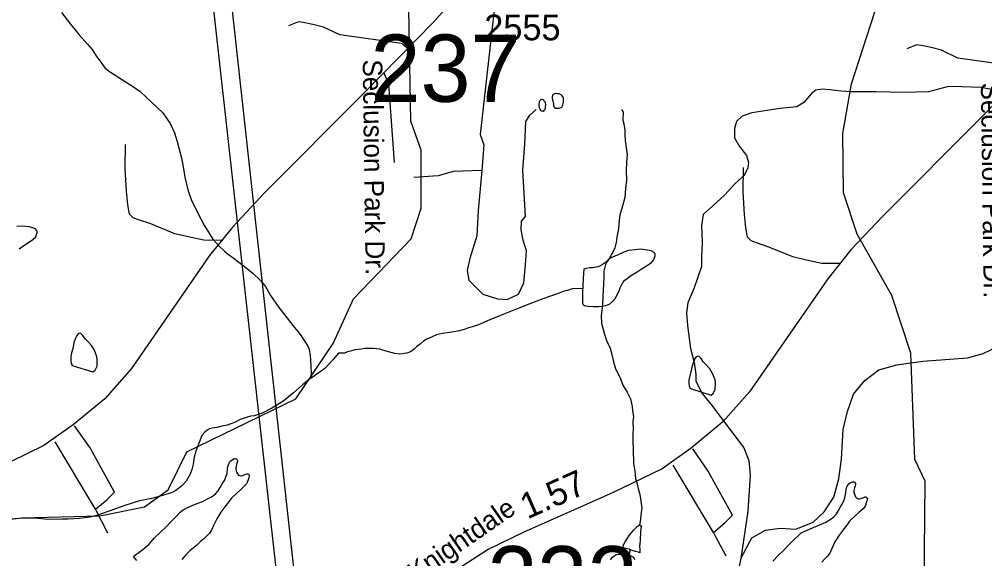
# Model space of a CAD drawing. Extents: x 2169602 to 2449496, y 721995 to 810662.
# Drawn here: x 2388195 to 2392905, y 785825 to 788453 of the extents above; entities that cross this region are included whole.
import ezdxf

# ---------------------------------------------------------------- set-up
doc = ezdxf.new("R2010")
doc.units = 0
doc.layers.add('Default', color=7, linetype='Continuous')

msp = doc.modelspace()

# ---------------------------------------------------------------- linework, layer by layer
at = {"layer": 'Default'}
for p, q in [((2388566.5, 786065.9), (2388369.6, 786393.4)), ((2391582.3, 785953), (2391385.4, 786280.6)), ((2388627.1, 785949), (2388566.5, 786065.9)), ((2391643, 785836.2), (2391582.3, 785953)), ((2391174.3, 785867.3), (2391169.1, 785843.3))]:
    msp.add_line(p, q, dxfattribs=at)
for points in [[(2388532, 794512), (2388524.3, 794386.7), (2388523.1, 794327.2), (2388520.7, 794229), (2388523.1, 794139.1), (2388525.5, 794016.6), (2389605.5, 784350.2), (2389578.3, 783610.7), (2382980.8, 774642.5), (2382114, 772097)], [(2388625.4, 794491.7), (2388616.4, 794288.1), (2388616.4, 794167), (2388617.8, 794076.8), (2389691.7, 784332), (2389662.7, 783599.5), (2383058, 774616.8), (2382114, 771837.6)], [(2387495, 785885), (2387680.9, 785956.6), (2388205, 786024.6), (2388587.9, 786033.2), (2388805, 786078), (2388920.9, 786160.9), (2389011.9, 786346.1), (2389544, 786604.1), (2389725.9, 786872.7), (2389824.9, 787090.5), (2390106.9, 787383.2), (2390155.9, 787533.1), (2390155.1, 787815.2), (2390105, 787957.3), (2390092.9, 788597.2), (2390058.1, 789116.3), (2389949, 789331.8), (2389956, 789472.7), (2390221.9, 789808.4), (2390370, 790172.8), (2390376.9, 790356.3)], [(2392254.3, 788139.1), (2392368.1, 788490.4), (2392342, 788766.5), (2392316.2, 788940.9), (2392332.4, 788992.1)], [(2390561, 788830), (2390534, 788799.1), (2390214.8, 788438.9), (2389875.8, 788093.4), (2389391.3, 787607.5), (2389236.5, 787442), (2389123.4, 787301.7), (2388741.5, 786750.9), (2388611.8, 786604.3), (2388456.9, 786476.6), (2388314.6, 786376.1), (2388072.9, 786258.8), (2387639.7, 786066.1), (2387466, 785982.4), (2387311.1, 785881.8), (2387054.7, 785722.7)], [(2390590.7, 788785.2), (2390541.9, 788714.5), (2390527.2, 788641.7), (2390517.7, 788557.7), (2390443.2, 787892.3), (2390461.6, 787842.4), (2390451.1, 787716.2)], [(2388400.6, 788485.9), (2388444.9, 788430.1), (2388487.2, 788378.3), (2388527.6, 788332.5), (2388549.7, 788306.4), (2388571.7, 788272.7), (2388589.7, 788248.8), (2388611.6, 788216.7), (2388634.2, 788199.1), (2388679.7, 788169.1), (2388752.5, 788123.6), (2388784.1, 788101.8), (2388894.8, 787998.2), (2388930.7, 787946.2), (2388951.2, 787900.5), (2388965.2, 787858.6), (2388975.4, 787820.6), (2388985.7, 787778.4), (2388993.7, 787734.6), (2389002.1, 787684.7), (2389016.4, 787622.9), (2389032.6, 787575), (2389065, 787508.9), (2389098.9, 787447.4), (2389139.5, 787381.6), (2389167.5, 787349.8), (2389195.6, 787323.6), (2389209.4, 787311.8), (2389231.7, 787295.8), (2389287.7, 787254.1), (2389334, 787216.3), (2389372, 787180.5), (2389396.2, 787150.5), (2389420.4, 787106.7), (2389461, 787049), (2389490.7, 787011.3), (2389529.3, 786961.2), (2389553, 786931.3), (2389569.2, 786911.4), (2389585.2, 786887.4), (2389601.2, 786863.5), (2389609.4, 786845.6), (2389613.9, 786813.8), (2389615.6, 786793.6), (2389617.4, 786761.7), (2389618, 786729.5), (2389615.8, 786703.5)], [(2390089.9, 788311.6), (2390059.7, 788335.3), (2389758.6, 788376.9), (2389678.5, 788415.4), (2389627.3, 788428.2), (2389579.3, 788437.8), (2389556.8, 788441), (2389508.8, 788421.8)], [(2393230.6, 788326.1), (2392891.6, 787980.5), (2392407.1, 787494.7), (2392252.3, 787329.2), (2392139.3, 787188.9), (2391757.3, 786638.1), (2391627.6, 786491.5), (2391472.7, 786363.8), (2391330.4, 786263.2), (2391088.7, 786146), (2390655.5, 785953.3), (2390481.8, 785869.5), (2390326.9, 785769), (2390070.6, 785609.8), (2389821.5, 785467.4), (2389645.7, 785408.8), (2389478.3, 785358.5), (2389275.3, 785322.9), (2388692.5, 785251.7), (2388493.7, 785209.8), (2388397.4, 785161.7), (2388278.1, 785082.1), (2387722.5, 784566.9), (2387577.7, 784429.9)], [(2393105.7, 788198.8), (2393075.5, 788222.4), (2392774.4, 788264.1), (2392694.4, 788302.6), (2392643.1, 788315.4), (2392595.1, 788325), (2392572.7, 788328.2), (2392524.6, 788309)], [(2389973.6, 788193.1), (2389995.6, 788136.6), (2390024.4, 787755.2)], [(2392901.9, 784205.1), (2392867, 784287.8), (2392833.1, 784426.3), (2392807.1, 784443.2), (2392738, 784985.9), (2392628.1, 785211.2), (2392585, 785550), (2392609, 785684), (2392614.1, 786202.2), (2392564.1, 786308.2), (2392544, 786826.9), (2392451.1, 787107.6), (2392283.2, 787406.3), (2392215.1, 787607.8), (2392213.1, 787896.5), (2392254.1, 788138.4), (2392254.3, 788139.1)], [(2393516.2, 788023), (2393410.8, 788010.4), (2393324.1, 788007.8), (2393268.9, 788018.3), (2393211, 788018.3), (2393150.6, 788023.6), (2393095.4, 788049.9), (2393027.1, 788089.3), (2392948.2, 788110.4), (2392885.1, 788120.9), (2392793.2, 788123.5), (2392727.5, 788126.1), (2392630.2, 788099.9), (2392511.9, 788097.2), (2392375.3, 788099.9), (2392272.8, 788099.9), (2392250.7, 788100.7)], [(2390849.9, 788060.9), (2390849.9, 788068.6), (2390848, 788074.6), (2390842.1, 788082.8), (2390838.2, 788084.6), (2390832, 788088.7), (2390828.1, 788090.6), (2390822.2, 788090.7), (2390814.4, 788092.6), (2390810.1, 788092.5), (2390806.4, 788090.6), (2390802.3, 788088.4), (2390798.2, 788084.5), (2390794.3, 788076.2), (2390794.3, 788068.5), (2390798.2, 788054.5), (2390800.5, 788042.4), (2390800.7, 788032.6), (2390802.5, 788028.3), (2390804.3, 788024.4), (2390810.5, 788020.6), (2390816.4, 788020.5), (2390828.3, 788020.7), (2390838.6, 788022.8), (2390842.3, 788024.7), (2390846.4, 788034.6), (2390848.4, 788044.9), (2390850.3, 788050.7), (2390849.9, 788060.9)], [(2392250.7, 788100.7), (2392204.4, 788102.5), (2392149.3, 788110.4), (2392112.5, 788113), (2392080.9, 788107.7), (2392059.9, 788092), (2392023.1, 788047.3), (2391988.9, 788026.2), (2391907.5, 788018.3), (2391768.2, 787997.3), (2391720.9, 787981.5), (2391694.6, 787955.2), (2391684.1, 787921), (2391684.1, 787876.3), (2391707.7, 787834.3), (2391741.9, 787789.5), (2391752.4, 787755.4), (2391749.8, 787729.1), (2391731.4, 787692.3), (2391689.3, 787655.4), (2391636.8, 787597.6), (2391578.9, 787545), (2391531.6, 787502.9), (2391523.6, 787449.3), (2391523.9, 787413.3), (2391526.2, 787361.4), (2391522.6, 787299.3), (2391522.7, 787249.3), (2391487.4, 787145.3), (2391455.9, 787071.1), (2391450.1, 787023), (2391454.5, 786961.2), (2391469.2, 786849.3), (2391487.4, 786781.3), (2391495.8, 786723.4), (2391495.9, 786689.6), (2391526.3, 786629.8), (2391568.6, 786577.9), (2391665.2, 786450.5), (2391729.6, 786364.8), (2391753.9, 786303.2), (2391760.5, 786231), (2391749.5, 786057.1), (2391714.8, 785825), (2391656.2, 785560.9)], [(2390730.3, 788034), (2390730.3, 788040), (2390732.2, 788048.3), (2390732.4, 788052.3), (2390734.4, 788056.1), (2390740.4, 788062), (2390746.3, 788064), (2390752.1, 788060.3), (2390754.3, 788056.3), (2390760.1, 788050.1), (2390760.5, 788044), (2390762.3, 788040.5), (2390762.5, 788036.4), (2390760.5, 788026.2), (2390760.3, 788020.1), (2390758.8, 788016.3), (2390756.4, 788012.2), (2390754.5, 788008.4), (2390750.8, 788004.1), (2390744.7, 788006.2), (2390740.6, 788006), (2390734.6, 788016.3), (2390732.4, 788025.9), (2390730.5, 788030.3), (2390730.3, 788034)], [(2390451.1, 787716.2), (2390432.7, 787521.6), (2390427.4, 787398), (2390393.3, 787287.5), (2390380.1, 787229.7), (2390388, 787182.3), (2390456.3, 787114), (2390527.3, 787090.3), (2390574.6, 787087.7), (2390629.8, 787114), (2390656.1, 787169.2), (2390664, 787256), (2390669.2, 787324.3), (2390653.5, 787376.9), (2390642.9, 787426.9), (2390645.6, 787469), (2390664, 787492.6), (2390650.8, 787718.8), (2390661.3, 787845), (2390666.6, 787955.5), (2390685, 787987), (2390716.5, 788013.3)], [(2391132.4, 788014.5), (2391140.2, 788000.3), (2391138.6, 787962.5), (2391144.9, 787944.5), (2391148.6, 787912.7), (2391149.2, 787890.3), (2391151.3, 787862.4), (2391155.6, 787826.5), (2391159.7, 787792.6), (2391157.9, 787756.7), (2391156, 787714.4), (2391156.4, 787670.6), (2391152.3, 787628.6), (2391148.8, 787584.5), (2391135.1, 787530.6), (2391125, 787500.5), (2391121.4, 787472.6), (2391117.7, 787432.7), (2391110.1, 787392.4), (2391106.2, 787366.2), (2391100, 787340.4), (2391092.4, 787322.5), (2391084.4, 787308.2), (2391080.3, 787300.4), (2391062.3, 787272.3), (2391054.5, 787258.1), (2391046.9, 787225.9), (2391046.9, 787200), (2391044.9, 787162.1), (2391041.6, 787104.2), (2391039.7, 787060.3), (2391034, 787010), (2391034.6, 786972.3), (2391048.6, 786924.3), (2391058.8, 786888.3), (2391076.7, 786850.7), (2391086.9, 786812.6), (2391093.3, 786784.5), (2391103.3, 786750.5), (2391125.5, 786706.6), (2391139.8, 786670.8), (2391160.1, 786636.8), (2391176.1, 786603.2), (2391184.7, 786567), (2391186.6, 786545.2), (2391190.7, 786517), (2391188.6, 786489.4), (2391189.2, 786459.3), (2391187.4, 786433.2), (2391187.4, 786395), (2391189.4, 786361.1), (2391190.1, 786339.1), (2391191.9, 786307.1), (2391192.1, 786287.3), (2391198.3, 786253.5), (2391200.5, 786215.4), (2391208.5, 786189.5), (2391214.5, 786167.4), (2391222.7, 786137.4), (2391225.1, 786115.6), (2391231.3, 786071.6), (2391229.2, 786051.6), (2391227.4, 786035.7), (2391225.7, 786017.7), (2391221.6, 785995.6), (2391219.4, 785987.4)], [(2389187.4, 787375.9), (2389094.9, 787376.9), (2389018.7, 787392.7), (2388953, 787408.5), (2388836.4, 787456.6), (2388776.2, 787476.2), (2388750.2, 787485.9), (2388732.2, 787503.9), (2388723.9, 787549.8), (2388717.5, 787615.8), (2388710.9, 787725.7), (2388712.3, 787843.6)], [(2390451.1, 787716.2), (2390311.8, 787710.9), (2390238.2, 787689.9), (2390119.9, 787682)], [(2392203.3, 787263.1), (2392110.8, 787264.1), (2392034.6, 787279.9), (2391968.8, 787295.7), (2391852.2, 787343.7), (2391792, 787363.3), (2391766, 787373.1), (2391748, 787391), (2391739.7, 787437), (2391733.3, 787502.9), (2391726.7, 787612.8), (2391728.2, 787730.8)], [(2388193.4, 787335.1), (2388217.4, 787351.3), (2388239.4, 787365.5), (2388261.3, 787379.5), (2388273, 787391.6), (2388276.9, 787399.5), (2388281.4, 787413.4), (2388281.2, 787419.5), (2388279.1, 787425.5), (2388273.4, 787431.7), (2388261.1, 787437.6), (2388243, 787441.5), (2388209.4, 787445.4), (2388183, 787443.3)], [(2390943.7, 787141.1), (2390941.7, 787135.4), (2390942.1, 787107.3), (2390941.7, 787085.5), (2390942.1, 787069.1), (2390946.2, 787061.3), (2390956.2, 787057.3), (2390970.4, 787055.6), (2390996.4, 787053.7), (2391022.2, 787053.8), (2391042.1, 787055.7), (2391054, 787057.9), (2391074.1, 787065.8), (2391090.1, 787080.1), (2391104.3, 787094.1), (2391111.4, 787112.1), (2391121.7, 787130), (2391125.8, 787144), (2391139.5, 787170.3), (2391149.6, 787182.2), (2391181.2, 787206.2), (2391209.2, 787222.2), (2391233.2, 787238.5), (2391255.2, 787252.6), (2391277.1, 787266.7), (2391288.8, 787278.8), (2391292.7, 787286.7), (2391297.2, 787300.6), (2391297, 787306.7), (2391295, 787312.7), (2391289.2, 787318.9), (2391276.9, 787324.7), (2391258.9, 787328.7), (2391225.2, 787332.6), (2391198.8, 787330.5), (2391183.2, 787328.4), (2391167.2, 787326.3), (2391144.9, 787317.9), (2391112.9, 787304.1), (2391102.8, 787300), (2391089.1, 787293.9), (2391077, 787287.7), (2391071.2, 787283.7), (2391055.5, 787267.8), (2391039.3, 787257.7), (2391029.4, 787251.5), (2391019.4, 787247.7), (2390991.1, 787241.4), (2390979.2, 787241.6), (2390959.3, 787239.3), (2390955.6, 787237.1), (2390949.2, 787235.2), (2390947.2, 787215.2), (2390945.5, 787187.5), (2390943.9, 787159.4), (2390943.7, 787141.1)], [(2390943.7, 787141.1), (2390891.6, 787139.3), (2390873.6, 787133.1), (2390847.9, 787126.8), (2390816.2, 787114.6), (2390786, 787104.5), (2390754.2, 787092.3), (2390686.2, 787066.1), (2390616.2, 787039.8), (2390566.6, 787019.7), (2390530.7, 787005.6), (2390494.4, 786989.6), (2390461, 786975.2), (2390434.6, 786965), (2390410.8, 786956.9), (2390387, 786949.1), (2390370.6, 786943), (2390342.9, 786934.7), (2390305, 786928.6), (2390259.2, 786922.6), (2390230.9, 786916.3), (2390209, 786906.2), (2390186.9, 786896.2), (2390183.2, 786893.9), (2390167, 786884.2), (2390151.4, 786872), (2390133.3, 786857.7), (2390121, 786845.7), (2390107.5, 786835.6), (2390095.4, 786829.7), (2390083.3, 786825.9), (2390063.4, 786823.6), (2390047.4, 786821.6), (2390027.5, 786825.4), (2389989.4, 786835.2), (2389953.5, 786845.1), (2389939.4, 786847.2), (2389923.2, 786848.9), (2389899.4, 786848.9), (2389879.5, 786849), (2389863.7, 786846.5), (2389831.5, 786842.5), (2389809.8, 786836.5), (2389795.4, 786832.5), (2389781.3, 786826.5), (2389759.5, 786826.2), (2389751.5, 786826.2)], [(2391714.8, 785825), (2391768, 785926.4), (2391835.4, 785964.4), (2391907.1, 785972.8), (2391982.9, 785968.6), (2392067.2, 786002.3), (2392122, 786052.9), (2392168.4, 786124.6), (2392193.7, 786213.2), (2392206.3, 786310.2), (2392214.7, 786453.6), (2392235.8, 786542.1), (2392265.3, 786626.5), (2392320.1, 786693.9), (2392387.5, 786744.5), (2392476, 786769.9), (2392602.5, 786786.7), (2392821.6, 786803.6), (2392897.5, 786824.7), (2393002.8, 786875.3), (2393179.8, 786947), (2393356.8, 786984.9), (2393664.8, 787038.7)], [(2388457.9, 786764.5), (2388553.9, 786735), (2388564.2, 786743.2), (2388573.8, 786763.2), (2388575.4, 786790.9), (2388573.4, 786809.1), (2388561.7, 786840.9), (2388547.5, 786862.9), (2388531.3, 786880.8), (2388515.4, 786896.5), (2388505.3, 786912.7), (2388498.9, 786918.9), (2388495.1, 786922.7), (2388488.9, 786924.5), (2388481.1, 786920.8), (2388475.2, 786912.8), (2388469.2, 786898.7), (2388461.4, 786876.7), (2388455.9, 786848.4), (2388449.5, 786828.6), (2388445.8, 786808.5), (2388445.6, 786792.7), (2388447.7, 786776.6), (2388452, 786768.6), (2388457.9, 786764.5)], [(2389751.5, 786826.2), (2389725.7, 786796), (2389686.1, 786752.1), (2389623.8, 786707.6), (2389615.8, 786703.5)], [(2391473.8, 786651.7), (2391569.7, 786622.1), (2391580, 786630.3), (2391589.6, 786650.4), (2391591.3, 786678.1), (2391589.2, 786696.3), (2391577.5, 786728), (2391563.4, 786750.1), (2391547.2, 786767.9), (2391531.2, 786783.7), (2391521.1, 786799.9), (2391514.8, 786806.1), (2391510.9, 786809.9), (2391504.7, 786811.7), (2391496.9, 786808), (2391491, 786800), (2391485, 786785.8), (2391477.2, 786763.9), (2391471.7, 786735.5), (2391465.4, 786715.8), (2391461.7, 786695.7), (2391461.5, 786679.9), (2391463.5, 786663.8), (2391467.8, 786655.8), (2391473.8, 786651.7)], [(2389615.8, 786703.5), (2389576, 786671.4), (2389532.3, 786633.4), (2389480.7, 786590.9), (2389426.9, 786558.9), (2389379, 786534.5), (2389341, 786520.8), (2389322.8, 786518.6), (2389301, 786512.2), (2389272.9, 786502.3), (2389247.1, 786490), (2389231.3, 786484.2), (2389209, 786475.8), (2389182.9, 786470), (2389167.1, 786466), (2389137, 786461.6), (2389123, 786457.6), (2389111.2, 786451.7), (2389099.7, 786441.3), (2389085.5, 786425.6), (2389071.8, 786391.6), (2389055.8, 786349.4), (2389047.8, 786319.3), (2389042.3, 786285.3), (2389036.1, 786259.5), (2389028.1, 786237.1), (2389008.4, 786203.2), (2388986.7, 786178.9), (2388965, 786161.1), (2388958.8, 786157.2), (2388943, 786149), (2388926.6, 786142.9), (2388892.6, 786132.7), (2388841.1, 786118.6), (2388781.2, 786106.2), (2388709, 786083.8), (2388645.5, 786061.8), (2388577.2, 786037.2), (2388539.3, 786027.1), (2388489.4, 786020.9), (2388433.5, 786016.8), (2388401.7, 786016.7), (2388337.3, 786016.3), (2388285.2, 786020.1), (2388241.3, 786021.9), (2388207.3, 786021.8), (2388157.5, 786017.6)], [(2388566.5, 786065.9), (2388621.9, 786112.1), (2388658.7, 786148.9), (2388577.2, 786296.1), (2388540.4, 786364.5), (2388464.2, 786472.3)], [(2391582.3, 785953), (2391637.7, 785999.2), (2391674.5, 786036), (2391593, 786183.3), (2391556.2, 786251.7), (2391480, 786359.5)], [(2388980, 786051.1), (2388993.9, 786062.8), (2389019.8, 786075.1), (2389037.8, 786083.4), (2389057.7, 786091.3), (2389087.9, 786103.4), (2389113.7, 786115.7), (2389135.6, 786127.8), (2389153.7, 786141.6), (2389165.4, 786155.7), (2389175.4, 786172), (2389185.1, 786190), (2389195.1, 786206), (2389203.1, 786224.2), (2389208.8, 786240), (2389210.7, 786262), (2389212.7, 786274.3), (2389214.6, 786282.2), (2389220.3, 786294.3), (2389226.7, 786302.2), (2389234.7, 786308.3), (2389242.5, 786312.4), (2389246.8, 786312.1), (2389250.5, 786312.4), (2389254.4, 786310.2), (2389258.5, 786304.3), (2389258.5, 786296.6), (2389256.6, 786292.4), (2389252.7, 786276.4), (2389250.9, 786268.1), (2389250.9, 786260.4), (2389252.9, 786252.4), (2389254.8, 786246.4), (2389259.1, 786238.5), (2389264.8, 786232.3), (2389273.2, 786228.6), (2389276.9, 786228.5), (2389284.9, 786230.5), (2389294.5, 786234.7), (2389298.7, 786236.5), (2389305, 786238.4), (2389308.9, 786238.7), (2389312.8, 786236.5), (2389316.7, 786232.6), (2389316.9, 786228.5), (2389312.8, 786214.5), (2389306.9, 786196.8), (2389303.2, 786188.9), (2389295.4, 786180.7), (2389275.3, 786162.6), (2389255.4, 786144.6), (2389229.5, 786120.4), (2389219.5, 786106.1), (2389198, 786078.2), (2389178.3, 786051.9), (2389158, 786019.7), (2389144.5, 785989.7), (2389132.6, 785964), (2389122.5, 785949.7), (2389110.8, 785937.6), (2389094.8, 785921.4), (2389081.1, 785909.3), (2389058.9, 785889.5), (2389029, 785865.2), (2389007.1, 785843), (2388987.2, 785820.8)], [(2391995.8, 785938.3), (2392009.8, 785950), (2392035.6, 785962.3), (2392053.7, 785970.5), (2392073.5, 785978.4), (2392103.7, 785990.5), (2392129.5, 786002.8), (2392151.5, 786014.9), (2392169.5, 786028.8), (2392181.2, 786042.9), (2392191.2, 786059.2), (2392200.9, 786077.2), (2392210.9, 786093.2), (2392218.9, 786111.4), (2392224.7, 786127.2), (2392226.5, 786149.2), (2392228.6, 786161.5), (2392230.4, 786169.3), (2392236.1, 786181.4), (2392242.5, 786189.4), (2392250.5, 786195.5), (2392258.3, 786199.6), (2392262.6, 786199.3), (2392266.3, 786199.6), (2392270.2, 786197.4), (2392274.3, 786191.5), (2392274.3, 786183.7), (2392272.4, 786179.6), (2392268.5, 786163.5), (2392266.7, 786155.3), (2392266.7, 786147.6), (2392268.8, 786139.6), (2392270.6, 786133.6), (2392274.9, 786125.7), (2392280.6, 786119.5), (2392289.1, 786115.8), (2392292.7, 786115.7), (2392300.7, 786117.7), (2392310.4, 786121.9), (2392314.5, 786123.7), (2392320.8, 786125.6), (2392324.7, 786125.9), (2392328.6, 786123.7), (2392332.5, 786119.8), (2392332.7, 786115.7), (2392328.6, 786101.7), (2392322.7, 786083.9), (2392319, 786076), (2392311.2, 786067.8), (2392291.1, 786049.8), (2392271.2, 786031.7), (2392245.4, 786007.6), (2392235.3, 785993.3), (2392213.8, 785965.4), (2392194.1, 785939.1), (2392173.8, 785906.9), (2392160.3, 785876.9), (2392148.4, 785851.1), (2392138.3, 785836.8), (2392126.6, 785824.8), (2392110.7, 785808.5)], [(2388767.4, 785815.6), (2388751.4, 785835.9), (2388761.4, 785843.7), (2388796.9, 785869.9), (2388826.8, 785894.2), (2388854.7, 785926.1), (2388882.8, 785954.3), (2388910.5, 785980.5), (2388934.1, 786004.5), (2388960.1, 786030.6), (2388980, 786051.1)], [(2391174.3, 785867.3), (2391170.4, 785871.1), (2391152.3, 785875.1), (2391138.6, 785879.2), (2391144.1, 785895), (2391149.9, 785907.1), (2391162.4, 785925.1), (2391170.2, 785937.3), (2391182.1, 785951.3), (2391192.1, 785963.2), (2391201.7, 785973.5), (2391209.9, 785981.6), (2391219.4, 785987.4)], [(2391219.4, 785987.4), (2391223.7, 785987.6), (2391229.8, 785983.4), (2391227.8, 785971.6), (2391225.7, 785953.6), (2391225.7, 785943.5), (2391223.9, 785927.5), (2391224.1, 785915.7), (2391222.2, 785899.4), (2391220.4, 785883.4), (2391222.2, 785871.8), (2391222.4, 785857.5), (2391222.2, 785853.6), (2391216.1, 785855.7), (2391200.3, 785859.3), (2391184.3, 785865.4), (2391174.3, 785867.3)], [(2391870.5, 785813.3), (2391898.6, 785841.5), (2391926.3, 785867.7), (2391949.9, 785891.7), (2391975.9, 785917.8), (2391995.8, 785938.3)], [(2391078.7, 785818.8), (2391088.8, 785832.8), (2391106.4, 785845.1), (2391124.6, 785847.2), (2391142.5, 785846.9), (2391150.7, 785845.3), (2391169.1, 785843.3)], [(2391169.1, 785843.3), (2391184.3, 785835.4), (2391190.5, 785831.6), (2391196.4, 785821.4)]]:
    msp.add_lwpolyline(points, dxfattribs=at)

# ---------------------------------------------------------------- texts
for s, height, p in [('2555', 125, (2390463.3, 788351.1)), ('237', 328.08, (2389908.2, 788051)), ('232', 328.08, (2390478.3, 785557.7))]:
    msp.add_text(s, height=height, dxfattribs=at).set_placement(p)
for s, height, rotation, p in [('Seclusion Park Dr.', 95, 270.7493, (2389870.3, 788257.3)), ('Seclusion Park Dr.', 95, 270.7493, (2392886.1, 788144.4)), ('1.57', 125, 23.9776, (2390673.7, 786015.3)), ('Auburn-Knightdale', 95, 34.691, (2389759.3, 785450.7))]:
    msp.add_text(s, height=height, rotation=rotation, dxfattribs=at).set_placement(p)

doc.saveas('drawing.dxf')
